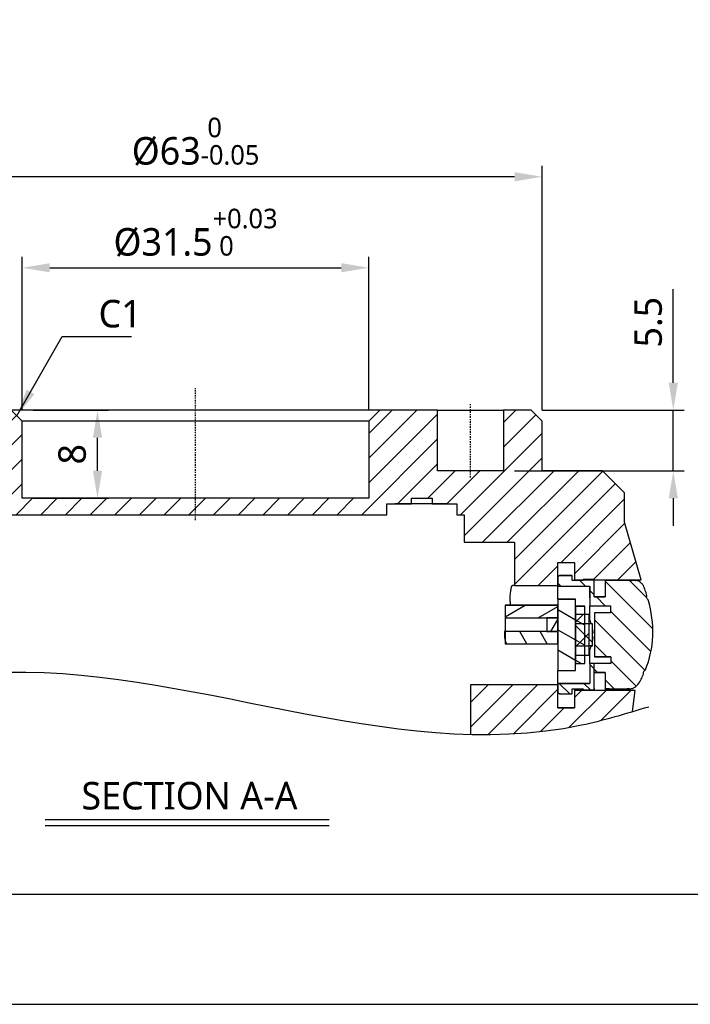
# Model space of a CAD drawing. Header units: millimetres. Extents: x 0 to 4378, y 0 to 2376.
# Tile 269 of 324: x 3489 to 3550, y 0 to 89. Entities that reach past the tile are written whole.
import ezdxf
from ezdxf.enums import TextEntityAlignment as Align

# ---------------------------------------------------------------- set-up
doc = ezdxf.new("R2010")
doc.units = ezdxf.units.MM
doc.header["$LTSCALE"] = 0.2
doc.linetypes.add('CENTER2', pattern=[1.125, 0.75, -0.125, 0.125, -0.125])
for name, color, linetype in [('02_Center Line', 1, 'CENTER2'), ('05_Section Line', 3, 'Continuous'), ('12_Before Rev.Num.', 5, 'Continuous')]:
    doc.layers.add(name, color=color, linetype=linetype)
doc.styles.add('Rainbow-2.5 Style', font='malgunsl.ttf')
doc.dimstyles.new('Rainbow-2.5 Style$0', dxfattribs={"dimtxt": 2.5, "dimasz": 2.5, "dimexe": 1, "dimexo": 1, "dimgap": 1, "dimtad": 1, "dimdsep": 46, "dimtxsty": 'Rainbow-2.5 Style', "dimcen": 0, "dimclrd": 251, "dimclre": 251, "dimclrt": 7, "dimazin": 3, "dimtp": 0.1, "dimtm": 0.1, "dimtfac": 0.61, "dimtmove": 0, "dimatfit": 3, "dimfxl": 1, "dimlwd": -1, "dimlwe": -1, "dimarcsym": 1})
doc.dimstyles.new('Rainbow-2.5 Style$7', dxfattribs={"dimtxt": 2.5, "dimasz": 2.5, "dimexe": 1, "dimexo": 1, "dimgap": 1, "dimtad": 1, "dimdsep": 46, "dimtxsty": 'Rainbow-2.5 Style', "dimcen": 0, "dimclrd": 251, "dimclre": 251, "dimclrt": 7, "dimazin": 3, "dimtp": 0.1, "dimtm": 0.1, "dimtfac": 0.71, "dimtmove": 0, "dimatfit": 3, "dimfxl": 1, "dimlwd": -1, "dimlwe": -1, "dimarcsym": 1})
pattern_1 = [(45, (-135.975, -57.496), (-1.122532, 1.122532), [])]
pattern_2 = [(150.0002, (-135.975, -57.496), (-0.793744, -1.374819), [])]
pattern_3 = [(135.0002, (-135.975, -57.496), (-1.122528, -1.122536), [])]

# ---------------------------------------------------------------- blocks, each defined once
blk = doc.blocks.new('Blk$I43J4-5N2301D')
at = {"layer": '05_Section Line'}
h = blk.add_hatch(dxfattribs=at)
h.set_pattern_fill('ANSI31', color=256, scale=12.7, style=0)
h.set_pattern_definition(pattern_1)
edge = h.paths.add_edge_path()
edge.add_spline(control_points=[(-39, -12.16), (-39.005, -12.242), (-39.001, -12.324), (-38.972, -12.493), (-38.947, -12.578), (-38.858, -12.774), (-38.786, -12.88), (-38.605, -13.058), (-38.498, -13.13), (-38.262, -13.229), (-38.135, -13.254), (-38.007, -13.254)], knot_values=[-0.165928, -0.165928, -0.165928, -0.165928, -0.141276, -0.141276, -0.114739, -0.114739, -0.076747, -0.076747, -0.03851, -0.03851, 0, 0, 0, 0], degree=3, periodic=0)
edge.add_line((-38.007, -13.254), (-38.007, -13.254))
edge.add_line((-38.007, -13.254), (-32, -13.254))
edge.add_line((-32, -13.254), (-32, -14.292))
edge.add_line((-32, -14.292), (-32, -15.343))
edge.add_line((-32, -15.343), (-32, -15.631))
edge.add_line((-32, -15.631), (-32, -15.662))
edge.add_line((-32, -15.662), (-30.5, -15.662))
edge.add_line((-30.5, -15.662), (-30.5, -14.39))
edge.add_line((-30.5, -14.39), (-30.5, -11.5))
edge.add_line((-30.5, -11.5), (17.387, -11.5))
edge.add_line((17.387, -11.5), (17.387, -10.5))
edge.add_line((17.387, -10.5), (18.116, -10.5))
edge.add_line((18.116, -10.5), (19.616, -10.5))
edge.add_line((19.616, -10.5), (19.616, -10))
edge.add_line((19.616, -10), (21.51, -10))
edge.add_line((21.51, -10), (21.51, -10.5))
edge.add_line((21.51, -10.5), (22.932, -10.5))
edge.add_line((22.932, -10.5), (23.738, -10.5))
edge.add_line((23.738, -10.5), (23.738, -11.5))
edge.add_line((23.738, -11.5), (24.422, -11.5))
edge.add_line((24.422, -11.5), (24.422, -14))
edge.add_line((24.422, -14), (29, -14))
edge.add_line((29, -14), (29, -17.92))
edge.add_line((29, -17.92), (32.938, -17.92))
edge.add_line((32.938, -17.92), (32.938, -17.223))
edge.add_line((32.938, -17.223), (32.938, -15.82))
edge.add_line((32.938, -15.82), (34.439, -15.82))
edge.add_line((34.439, -15.82), (34.439, -17.42))
edge.add_line((34.439, -17.42), (35.239, -17.42))
edge.add_line((35.239, -17.42), (36.239, -17.42))
edge.add_line((36.239, -17.42), (40.503, -17.42))
edge.add_line((40.503, -17.42), (39, -12.159))
edge.add_line((39, -12.159), (39, -9.5))
edge.add_line((39, -9.5), (37, -7.5))
edge.add_line((37, -7.5), (31.475, -7.5))
edge.add_line((31.475, -7.5), (31.475, -3))
edge.add_line((31.475, -3), (30.475, -2))
edge.add_line((30.475, -2), (28, -2))
edge.add_line((28, -2), (28, -7.5))
edge.add_line((28, -7.5), (22, -7.5))
edge.add_line((22, -7.5), (22, -2))
edge.add_line((22, -2), (16.765, -2))
edge.add_line((16.765, -2), (15.765, -3))
edge.add_line((15.765, -3), (15.765, -10))
edge.add_line((15.765, -10), (-15.765, -10))
edge.add_line((-15.765, -10), (-15.765, -3))
edge.add_line((-15.765, -3), (-16.765, -2))
edge.add_line((-16.765, -2), (-30.475, -2))
edge.add_line((-30.475, -2), (-31.475, -3))
edge.add_line((-31.475, -3), (-31.475, -7.5))
edge.add_line((-31.475, -7.5), (-37, -7.5))
edge.add_line((-37, -7.5), (-39, -9.5))
edge.add_line((-39, -9.5), (-39, -12.16))
h = blk.add_hatch(dxfattribs=at)
h.set_pattern_fill('ANSI31', color=256, scale=12.7, angle=90.00021, style=0)
h.set_pattern_definition(pattern_3)
edge = h.paths.add_edge_path()
edge.add_line((35.838, -25.014), (35.837, -26.813))
edge.add_line((35.837, -26.813), (32.938, -26.813))
edge.add_line((32.938, -26.813), (32.938, -26.962))
edge.add_line((32.938, -26.962), (32.938, -27.564))
edge.add_spline(control_points=[(32.938, -27.564), (32.938, -27.583), (32.94, -27.602), (32.946, -27.637), (32.951, -27.653), (32.966, -27.686), (32.977, -27.702), (33.007, -27.73), (33.025, -27.741), (33.074, -27.76), (33.107, -27.764), (33.138, -27.764)], knot_values=[-0.032407, -0.032407, -0.032407, -0.032407, -0.026742, -0.026742, -0.021754, -0.021754, -0.015844, -0.015844, -0.009442, -0.009442, -0.000005, -0.000005, -0.000005, -0.000005], degree=3, periodic=0)
edge.add_line((33.138, -27.764), (34.238, -27.764))
edge.add_line((34.238, -27.764), (34.238, -27.314))
edge.add_line((34.238, -27.314), (34.239, -27.314))
edge.add_spline(control_points=[(34.239, -27.314), (34.405, -27.314), (34.572, -27.314), (34.905, -27.314), (35.072, -27.314), (35.239, -27.314)], knot_values=[-0.100001, -0.100001, -0.100001, -0.100001, -0.05, -0.05, 0, 0, 0, 0], degree=3, periodic=0)
edge.add_line((35.239, -27.314), (35.239, -27.406))
edge.add_line((35.239, -27.406), (36.238, -27.406))
edge.add_line((36.238, -27.406), (36.238, -25.814))
edge.add_line((36.238, -25.814), (37.239, -25.814))
edge.add_line((37.239, -25.814), (37.239, -27.314))
edge.add_spline(control_points=[(37.239, -27.314), (37.306, -27.314), (37.373, -27.314), (37.506, -27.314), (37.573, -27.314), (37.639, -27.314)], knot_values=[-0.04, -0.04, -0.04, -0.04, -0.02, -0.02, 0, 0, 0, 0], degree=3, periodic=0)
edge.add_line((37.639, -27.314), (39.473, -27.314))
edge.add_spline(control_points=[(39.473, -27.314), (39.529, -27.314), (39.587, -27.306), (39.701, -27.278), (39.76, -27.257), (39.891, -27.197), (39.96, -27.154), (40.014, -27.104)], knot_values=[-0.052857, -0.052857, -0.052857, -0.052857, -0.038047, -0.038047, -0.021994, -0.021994, -0.000002, -0.000002, -0.000002, -0.000002], degree=3, periodic=0)
edge.add_line((40.014, -27.104), (40.246, -26.894))
edge.add_spline(control_points=[(40.246, -26.894), (40.333, -26.746), (40.416, -26.595), (40.574, -26.295), (40.648, -26.145), (40.719, -25.993)], knot_values=[-0.102533, -0.102533, -0.102533, -0.102533, -0.050875, -0.050875, -0.000663, -0.000663, -0.000663, -0.000663], degree=3, periodic=0)
edge.add_spline(control_points=[(40.719, -25.993), (40.711, -25.963), (40.707, -25.933), (40.707, -25.869), (40.712, -25.836), (40.734, -25.76), (40.756, -25.718), (40.815, -25.645), (40.851, -25.614), (40.892, -25.592)], knot_values=[-0.047185, -0.047185, -0.047185, -0.047185, -0.037999, -0.037999, -0.028145, -0.028145, -0.014083, -0.014083, -0.000069, -0.000069, -0.000069, -0.000069], degree=3, periodic=0)
edge.add_spline(control_points=[(40.892, -25.592), (41.297, -24.605), (41.524, -23.578), (41.614, -21.4), (41.458, -20.302), (41.156, -19.231)], knot_values=[-0.654243, -0.654243, -0.654243, -0.654243, -0.334104, -0.334104, -0.000372, -0.000372, -0.000372, -0.000372], degree=3, periodic=0)
edge.add_spline(control_points=[(41.156, -19.231), (41.127, -19.216), (41.101, -19.195), (41.054, -19.144), (41.034, -19.113), (41.007, -19.041), (41.002, -19.002), (41.005, -18.916), (41.016, -18.871), (41.035, -18.828)], knot_values=[-0.046895, -0.046895, -0.046895, -0.046895, -0.036927, -0.036927, -0.025883, -0.025883, -0.013933, -0.013933, -0.000032, -0.000032, -0.000032, -0.000032], degree=3, periodic=0)
edge.add_spline(control_points=[(41.035, -18.828), (40.988, -18.678), (40.937, -18.529), (40.831, -18.23), (40.774, -18.08), (40.715, -17.931)], knot_values=[-0.095586, -0.095586, -0.095586, -0.095586, -0.048351, -0.048351, -0.00032, -0.00032, -0.00032, -0.00032], degree=3, periodic=0)
edge.add_spline(control_points=[(40.715, -17.931), (40.682, -17.893), (40.648, -17.854), (40.612, -17.812), (40.609, -17.809), (40.606, -17.806)], knot_values=[-0.030625, -0.030625, -0.030625, -0.030625, -0.015312, -0.015312, -0.013993, -0.013993, -0.013993, -0.013993], degree=3, periodic=0)
edge.add_spline(control_points=[(40.606, -17.806), (40.576, -17.771), (40.546, -17.737), (40.516, -17.702)], knot_values=[-0.013993, -0.013993, -0.013993, -0.013993, -0.000281, -0.000281, -0.000281, -0.000281], degree=3, periodic=0)
edge.add_spline(control_points=[(40.516, -17.702), (40.479, -17.659), (40.433, -17.621), (40.335, -17.556), (40.28, -17.529), (40.188, -17.497), (40.151, -17.488), (40.113, -17.481)], knot_values=[-0.056004, -0.056004, -0.056004, -0.056004, -0.038711, -0.038711, -0.02079, -0.02079, -0.00954, -0.00954, -0.00954, -0.00954], degree=3, periodic=0)
edge.add_spline(control_points=[(40.113, -17.481), (40.082, -17.476), (40.05, -17.473), (40.018, -17.473)], knot_values=[-0.009565, -0.009565, -0.009565, -0.009565, 0, 0, 0, 0], degree=3, periodic=0)
edge.add_line((40.018, -17.473), (37.639, -17.473))
edge.add_line((37.639, -17.473), (37.239, -17.473))
edge.add_line((37.239, -17.473), (37.239, -18.963))
edge.add_line((37.239, -18.963), (36.239, -18.964))
edge.add_line((36.239, -18.964), (36.239, -17.42))
edge.add_line((36.239, -17.42), (36.239, -17.372))
edge.add_line((36.239, -17.372), (35.239, -17.372))
edge.add_line((35.239, -17.372), (35.239, -17.42))
edge.add_line((35.239, -17.42), (35.239, -17.475))
edge.add_spline(control_points=[(35.239, -17.475), (35.072, -17.475), (34.905, -17.475), (34.572, -17.475), (34.405, -17.475), (34.239, -17.473)], knot_values=[-0.100001, -0.100001, -0.100001, -0.100001, -0.05, -0.05, 0, 0, 0, 0], degree=3, periodic=0)
edge.add_line((34.239, -17.473), (34.238, -17.473))
edge.add_line((34.238, -17.473), (34.238, -17.022))
edge.add_line((34.238, -17.022), (33.138, -17.022))
edge.add_spline(control_points=[(33.138, -17.022), (33.119, -17.022), (33.1, -17.023), (33.066, -17.03), (33.05, -17.035), (33.017, -17.05), (33.001, -17.061), (32.972, -17.091), (32.961, -17.109), (32.942, -17.159), (32.938, -17.191), (32.938, -17.223)], knot_values=[-0.032491, -0.032491, -0.032491, -0.032491, -0.026847, -0.026847, -0.021873, -0.021873, -0.015946, -0.015946, -0.009512, -0.009512, 0, 0, 0, 0], degree=3, periodic=0)
edge.add_line((32.938, -17.223), (32.938, -17.92))
edge.add_line((32.938, -17.92), (32.938, -17.973))
edge.add_line((32.938, -17.973), (35.838, -17.973))
edge.add_line((35.838, -17.973), (35.838, -19.764))
edge.add_line((35.838, -19.764), (37.734, -19.763))
edge.add_line((37.734, -19.763), (37.735, -20.41))
edge.add_line((37.735, -20.41), (36.279, -20.41))
edge.add_line((36.279, -20.41), (36.279, -24.41))
edge.add_line((36.279, -24.41), (37.737, -24.41))
edge.add_line((37.736, -24.41), (37.737, -25.013))
edge.add_line((37.737, -25.013), (35.838, -25.014))
h = blk.add_hatch(dxfattribs=at)
h.set_pattern_fill('ANSI31', color=256, scale=12.7, angle=105.00025, style=0)
h.set_pattern_definition(pattern_2)
h.paths.add_polyline_path([(34.538, -19.162), (32.938, -19.162), (32.938, -19.712), (32.938, -20.862), (32.938, -22.112), (32.938, -22.112), (32.938, -23.224), (32.938, -25.659), (34.538, -25.659), (34.538, -25.01), (34.538, -23.41), (34.538, -21.41), (34.538, -19.81)])
h = blk.add_hatch(dxfattribs=at)
h.set_pattern_fill('ANSI31', color=256, scale=12.7, angle=-14.99998, style=0)
h.set_pattern_definition([(30, (-135.975, -57.496), (-0.79375, 1.374815), [])])
h.paths.add_polyline_path([(28.138, -20.862), (31.938, -20.862), (32.938, -20.862), (32.938, -19.712), (28.138, -19.712)])
h = blk.add_hatch(dxfattribs=at)
h.set_pattern_fill('ANSI31', color=256, scale=12.7, angle=105.00025, style=0)
h.set_pattern_definition(pattern_2)
h.paths.add_polyline_path([(34.538, -25.01), (35.378, -25.01), (35.378, -24.26), (35.378, -23.41), (35.378, -21.41), (35.378, -20.56), (35.378, -19.81), (34.538, -19.81), (34.538, -21.41), (34.538, -23.41)])
h = blk.add_hatch(dxfattribs=at)
h.set_pattern_fill('ANSI31', color=256, scale=12.7, style=0)
h.set_pattern_definition(pattern_1)
h.paths.add_polyline_path([(34.538, -24.26), (35.378, -24.26), (35.778, -24.26), (35.778, -23.41), (35.778, -21.41), (35.778, -20.56), (35.378, -20.56), (34.538, -20.56), (34.538, -21.41), (34.538, -23.41)])
h = blk.add_hatch(dxfattribs=at)
h.set_pattern_fill('ANSI31', color=256, scale=12.7, angle=14.99998, style=0)
h.set_pattern_definition([(60, (-135.975, -57.496), (-1.374815, 0.79375), [])])
h.paths.add_polyline_path([(32.938, -20.862), (31.938, -20.862), (31.938, -20.862), (31.938, -22.112), (32.938, -22.112)])
h = blk.add_hatch(dxfattribs=at)
h.set_pattern_fill('ANSI31', color=256, scale=12.7, angle=90.00021, style=0)
h.set_pattern_definition(pattern_3)
h.paths.add_polyline_path([(36.078, -21.41), (35.778, -21.41), (35.378, -21.41), (34.538, -21.41), (34.538, -23.41), (35.378, -23.41), (35.778, -23.41), (36.078, -23.41)])
h = blk.add_hatch(dxfattribs=at)
h.set_pattern_fill('ANSI31', color=256, scale=12.7, angle=75.00018, style=0)
h.set_pattern_definition([(120.0002, (-135.975, -57.496), (-1.374813, -0.793754), [])])
h.paths.add_polyline_path([(28.138, -23.224), (32.938, -23.224), (32.938, -22.112), (28.138, -22.112)])
h = blk.add_hatch(dxfattribs=at)
h.set_pattern_fill('ANSI31', color=256, scale=12.7, style=0)
h.set_pattern_definition(pattern_1)
h.paths.add_polyline_path([(37.548, -29.994), (39.727, -29.36), (39.968, -27.462), (34.439, -27.462), (34.439, -29.034), (32.938, -29.034), (32.938, -27.564), (32.938, -26.962), (25, -26.962), (25, -31.412), (26.471, -31.458), (30.191, -31.302), (33.884, -30.826)])
for p, q in [((-15.75, -3), (-16.75, -2)), ((16.75, -2), (-16.75, -2)), ((16.75, -2), (15.75, -3)), ((22, -2), (16.75, -2)), ((22, -7.5), (22, -2)), ((22, -2), (28, -2)), ((30.5, -2), (28, -2)), ((28, -2), (28, -7.5)), ((31.5, -3), (30.5, -2)), ((-15.75, -10), (-15.75, -3)), ((15.75, -3), (-15.75, -3)), ((15.75, -3), (15.75, -10)), ((31.5, -7.5), (31.5, -3)), ((28, -7.5), (22, -7.5)), ((37, -7.5), (31.5, -7.5)), ((39, -9.5), (37, -7.5)), ((39, -12.159), (39, -9.5)), ((15.75, -10), (-15.75, -10)), ((17.387, -11.5), (17.387, -10.5)), ((17.387, -10.5), (19.616, -10.5)), ((22.932, -10.5), (18.116, -10.5)), ((19.616, -10.5), (19.616, -10)), ((19.616, -10), (21.51, -10)), ((21.51, -10), (21.51, -10.5)), ((21.51, -10.5), (23.738, -10.5)), ((23.738, -10.5), (23.738, -11.5)), ((-30.5, -11.5), (17.387, -11.5)), ((23.738, -11.5), (24.422, -11.5)), ((24.422, -11.5), (24.422, -14)), ((40.503, -17.42), (39, -12.159)), ((24.422, -14), (29, -14)), ((29, -14), (29, -17.92)), ((32.938, -17.92), (32.938, -15.82)), ((32.938, -15.82), (34.439, -15.82)), ((32.938, -15.821), (34.439, -15.821)), ((34.439, -15.82), (34.439, -17.42)), ((32.938, -17.223), (32.938, -17.973)), ((33.138, -17.02), (34.238, -17.02)), ((34.238, -17.473), (34.238, -17.022)), ((34.238, -17.022), (34.238, -17.022)), ((34.239, -17.473), (34.239, -17.468)), ((35.239, -17.468), (34.239, -17.468)), ((34.239, -17.473), (34.239, -17.473)), ((35.239, -17.473), (34.239, -17.473)), ((34.439, -17.42), (40.503, -17.42)), ((34.439, -17.42), (34.439, -17.42)), ((35.239, -17.372), (35.239, -17.475)), ((36.239, -18.964), (36.239, -17.372)), ((37.639, -17.469), (37.239, -17.469)), ((37.639, -17.473), (37.239, -17.473)), ((37.239, -17.473), (37.239, -18.963)), ((37.239, -17.473), (37.239, -17.473)), ((37.639, -17.473), (37.239, -17.473)), ((39.577, -17.469), (37.639, -17.469)), ((40.018, -17.473), (37.639, -17.473)), ((39.976, -17.473), (37.639, -17.473)), ((29, -17.92), (28.806, -17.92)), ((29, -17.92), (32.938, -17.92)), ((32.938, -17.974), (32.938, -17.973)), ((32.938, -19.162), (32.938, -17.974)), ((32.938, -17.983), (35.838, -17.983)), ((35.838, -17.973), (35.838, -19.764)), ((28.592, -19.42), (28.592, -19.712)), ((34.538, -19.162), (32.938, -19.162)), ((32.938, -19.162), (32.938, -25.659)), ((32.938, -19.162), (32.938, -19.162)), ((32.938, -19.162), (34.538, -19.162)), ((34.538, -25.659), (34.538, -19.162)), ((34.538, -19.162), (34.538, -19.162)), ((36.239, -18.959), (37.239, -18.959)), ((37.239, -18.963), (36.239, -18.964)), ((32.938, -19.712), (28.138, -19.712)), ((28.138, -19.712), (28.138, -20.862)), ((28.138, -19.712), (32.938, -19.712)), ((28.138, -19.712), (28.138, -19.712)), ((32.938, -20.862), (32.938, -19.712)), ((35.378, -19.81), (34.538, -19.81)), ((34.538, -19.81), (34.538, -25.01)), ((34.538, -19.81), (35.378, -19.81)), ((35.778, -20.56), (34.538, -20.56)), ((34.538, -20.56), (34.538, -24.26)), ((35.378, -25.01), (35.378, -19.81)), ((35.378, -19.81), (35.378, -19.81)), ((35.778, -24.26), (35.778, -20.56)), ((35.845, -19.764), (37.734, -19.763)), ((35.845, -19.773), (37.734, -19.773)), ((37.735, -20.41), (36.279, -20.41)), ((36.279, -20.41), (36.279, -24.41)), ((37.735, -20.41), (36.279, -20.41)), ((37.734, -19.763), (37.735, -20.41)), ((28.138, -20.862), (28.138, -22.112)), ((28.138, -20.862), (32.938, -20.862)), ((32.938, -20.862), (31.938, -20.862)), ((31.938, -20.862), (31.938, -22.112)), ((32.938, -22.112), (32.938, -20.862)), ((36.078, -21.41), (34.538, -21.41)), ((34.538, -21.41), (34.538, -23.41)), ((36.078, -21.41), (35.778, -21.41)), ((36.078, -23.41), (36.078, -21.41)), ((32.938, -22.112), (28.138, -22.112)), ((28.138, -22.112), (28.138, -23.224)), ((28.138, -22.112), (28.138, -22.112)), ((31.938, -22.112), (32.938, -22.112)), ((32.938, -23.224), (32.938, -22.112)), ((28.138, -23.224), (32.938, -23.224)), ((28.138, -23.237), (28.138, -23.224)), ((28.138, -23.237), (32.938, -23.237)), ((34.538, -23.41), (36.078, -23.41)), ((36.078, -23.41), (35.778, -23.41)), ((34.538, -24.26), (35.778, -24.26)), ((34.538, -25.01), (35.378, -25.01)), ((35.838, -25.014), (35.837, -26.813)), ((37.737, -25.013), (35.838, -25.014)), ((36.279, -24.41), (37.736, -24.41)), ((37.736, -24.41), (36.279, -24.41)), ((37.736, -24.41), (37.737, -25.013)), ((32.938, -26.812), (32.938, -25.659)), ((32.938, -25.659), (34.538, -25.659)), ((36.238, -27.406), (36.238, -25.814)), ((36.238, -25.814), (37.239, -25.814)), ((36.238, -25.814), (36.238, -25.814)), ((37.239, -25.814), (36.238, -25.814)), ((37.239, -25.814), (37.239, -27.314)), ((32.938, -26.813), (32.938, -26.812)), ((32.938, -26.812), (32.938, -26.812)), ((32.938, -26.812), (32.938, -26.812)), ((32.938, -26.812), (35.837, -26.812)), ((32.938, -26.812), (35.837, -26.812)), ((35.837, -26.813), (32.938, -26.813)), ((32.938, -26.813), (32.938, -27.564)), ((32.938, -26.962), (25, -26.962)), ((25, -26.962), (25, -31.442)), ((32.938, -29.034), (32.938, -26.962)), ((34.238, -27.764), (34.238, -27.314)), ((35.239, -27.33), (34.239, -27.33)), ((39.968, -27.462), (34.439, -27.462)), ((34.439, -27.462), (34.439, -29.034)), ((35.239, -27.314), (35.239, -27.406)), ((35.239, -27.406), (36.238, -27.406)), ((35.239, -27.406), (35.239, -27.424)), ((35.239, -27.424), (36.238, -27.424)), ((37.239, -27.317), (37.239, -27.318)), ((37.239, -27.33), (37.239, -27.317)), ((37.639, -27.317), (37.239, -27.317)), ((37.639, -27.33), (37.239, -27.33)), ((37.639, -27.314), (39.473, -27.314)), ((39.115, -27.33), (37.639, -27.33)), ((39.725, -29.374), (39.968, -27.462)), ((34.439, -29.034), (32.938, -29.034)), ((32.938, -29.034), (34.439, -29.034))]:
    blk.add_line(p, q)
for centre, radius, start, end in [((35.043, -21.259), 0.8, 60.82744, 65.24648), ((32.938, -22.412), 3.2, 18.23638, 27.43924), ((32.938, -22.412), 3.2, 332.56076, 341.81644), ((35.043, -23.565), 0.8, 294.75352, 299.5521)]:
    blk.add_arc(centre, radius, start, end)
for centre, major_axis, ratio, start_param, end_param in [((32.947, -22.414), (-0.896, -3.07), 0.99587, 1.949846, 2.041879), ((32.947, -22.511), (3.186, 0.279), 0.025438, 6.094974, 6.187007), ((32.947, -22.313), (3.186, -0.279), 0.025438, 0.096179, 0.188212), ((32.947, -22.409), (0.896, -3.07), 0.99587, 1.099714, 1.191747)]:
    blk.add_ellipse(centre, major_axis=major_axis, ratio=ratio, start_param=start_param, end_param=end_param)
for points, knots in [([(32.938, -17.186), (32.938, -17.185), (32.938, -17.183), (32.939, -17.175), (32.94, -17.169), (32.942, -17.149), (32.945, -17.136), (32.954, -17.11), (32.96, -17.098), (32.975, -17.075), (32.985, -17.065), (33.006, -17.048), (33.017, -17.041), (33.055, -17.025), (33.083, -17.02), (33.12, -17.019), (33.129, -17.019), (33.138, -17.02)], [0.61186713, 0.61186713, 0.61186713, 0.61186713, 0.61270134, 0.61270134, 0.61482287, 0.61482287, 0.61901681, 0.61901681, 0.62321258, 0.62321258, 0.62742114, 0.62742114, 0.63162546, 0.63162546, 0.64011759, 0.64011759, 0.64296372, 0.64296372, 0.64296372, 0.64296372]), ([(33.138, -17.022), (33.119, -17.022), (33.1, -17.023), (33.066, -17.03), (33.05, -17.035), (33.017, -17.05), (33.001, -17.061), (32.972, -17.091), (32.961, -17.109), (32.942, -17.159), (32.938, -17.191), (32.938, -17.223)], [-0.03249126, -0.03249126, -0.03249126, -0.03249126, -0.02684749, -0.02684749, -0.02187285, -0.02187285, -0.01594617, -0.01594617, -0.00951233, -0.00951233, 0, 0, 0, 0]), ([(33.126, -17.021), (33.126, -17.021), (33.126, -17.021), (33.129, -17.021), (33.132, -17.021), (33.137, -17.021), (33.137, -17.021), (33.138, -17.021), (33.138, -17.021), (33.138, -17.021), (33.138, -17.021), (33.138, -17.021)], [0.04220155, 0.04220155, 0.04220155, 0.04220155, 0.05862875, 0.05862875, 0.08152772, 0.08152772, 0.0836742, 0.0836742, 0.0844374, 0.0844374, 0.08477506, 0.08477506, 0.08477506, 0.08477506]), ([(33.138, -17.022), (33.138, -17.02), (33.138, -17.022), (33.138, -17.022), (33.138, -17.022), (33.138, -17.022)], [52.79727, 52.79727, 52.79727, 52.79727, 54.427098, 54.427098, 55.664515, 55.664515, 55.664515, 55.664515]), ([(34.238, -17.022), (34.055, -17.022), (33.872, -17.022), (33.505, -17.022), (33.322, -17.022), (33.138, -17.022)], [-0.1100337, -0.1100337, -0.1100337, -0.1100337, -0.0550172, -0.0550172, 0, 0, 0, 0]), ([(35.239, -17.475), (35.072, -17.475), (34.905, -17.475), (34.572, -17.475), (34.405, -17.475), (34.239, -17.473)], [-0.1000007, -0.1000007, -0.1000007, -0.1000007, -0.0500004, -0.0500004, 0, 0, 0, 0]), ([(36.238, -17.372), (36.072, -17.372), (35.905, -17.372), (35.572, -17.372), (35.405, -17.372), (35.239, -17.372)], [-0.09996152, -0.09996152, -0.09996152, -0.09996152, -0.04998969, -0.04998969, 0, 0, 0, 0]), ([(39.929, -17.473), (39.948, -17.451), (39.968, -17.436), (40.014, -17.418), (40.03, -17.421), (40.06, -17.42)], [-0.1153698, -0.1153698, -0.1153698, -0.1153698, -0.0605125, -0.0605125, -0.000004, -0.000004, -0.000004, -0.000004]), ([(40.516, -17.702), (40.479, -17.659), (40.433, -17.621), (40.335, -17.556), (40.28, -17.529), (40.188, -17.497), (40.151, -17.488), (40.113, -17.481)], [-0.05600424, -0.05600424, -0.05600424, -0.05600424, -0.03871135, -0.03871135, -0.02078998, -0.02078998, -0.00953984, -0.00953984, -0.00953984, -0.00953984]), ([(40.715, -17.931), (40.682, -17.893), (40.648, -17.854), (40.612, -17.812), (40.609, -17.809), (40.606, -17.806)], [-0.03062502, -0.03062502, -0.03062502, -0.03062502, -0.01531212, -0.01531212, -0.01399315, -0.01399315, -0.01399315, -0.01399315]), ([(28.592, -19.42), (28.592, -19.232), (28.598, -19.031), (28.623, -18.663), (28.642, -18.495), (28.683, -18.228), (28.708, -18.112), (28.758, -17.958), (28.784, -17.92), (28.806, -17.92)], [0, 0, 0, 0, 0.0565082, 0.0565082, 0.1130165, 0.1130165, 0.1700662, 0.1700662, 0.2271159, 0.2271159, 0.2271159, 0.2271159]), ([(32.938, -17.973), (33.421, -17.973), (33.905, -17.973), (34.871, -17.973), (35.354, -17.973), (35.838, -17.973)], [-0.2899503, -0.2899503, -0.2899503, -0.2899503, -0.1449752, -0.1449752, 0, 0, 0, 0]), ([(35.838, -19.052), (35.838, -19.025), (35.838, -18.658), (35.838, -18.2), (35.838, -18.006), (35.838, -17.977), (35.838, -17.973)], [-4.50383, -4.50383, -4.50383, -4.50383, -4.384694, -2.80483, -1.752031, -1.505227, -1.505227, -1.505227, -1.505227]), ([(41.035, -18.828), (40.988, -18.678), (40.937, -18.529), (40.831, -18.23), (40.774, -18.08), (40.715, -17.931)], [-0.09558642, -0.09558642, -0.09558642, -0.09558642, -0.0483511, -0.0483511, -0.00031961, -0.00031961, -0.00031961, -0.00031961]), ([(40.892, -25.592), (41.297, -24.605), (41.524, -23.578), (41.614, -21.4), (41.458, -20.302), (41.156, -19.231)], [-0.6542431, -0.6542431, -0.6542431, -0.6542431, -0.3341039, -0.3341039, -0.0003718, -0.0003718, -0.0003718, -0.0003718]), ([(41.156, -19.231), (41.127, -19.216), (41.101, -19.195), (41.054, -19.144), (41.034, -19.113), (41.007, -19.041), (41.002, -19.002), (41.005, -18.916), (41.016, -18.871), (41.035, -18.828)], [-0.04689466, -0.04689466, -0.04689466, -0.04689466, -0.03692697, -0.03692697, -0.02588298, -0.02588298, -0.01393344, -0.01393344, -0.00003214, -0.00003214, -0.00003214, -0.00003214]), ([(35.838, -21.059), (35.838, -20.948), (35.838, -20.49), (35.838, -20.062), (35.838, -19.764)], [-6.927969, -6.927969, -6.927969, -6.927969, -6.579243, -5.470966, -5.470966, -5.470966, -5.470966]), ([(35.845, -21.074), (35.845, -20.971), (35.845, -20.872), (35.845, -20.779), (35.845, -20.548), (35.845, -20.348), (35.845, -20.183), (35.845, -20.035), (35.845, -19.92), (35.845, -19.859), (35.845, -19.835), (35.845, -19.817), (35.845, -19.803), (35.845, -19.79), (35.845, -19.78), (35.845, -19.773)], [12.462581, 12.462581, 12.462581, 12.462581, 12.860059, 12.860059, 12.860059, 13.850143, 13.850143, 13.850143, 14.738969, 14.738969, 14.738969, 15.097935, 15.097935, 15.097935, 15.447378, 15.447378, 15.447378, 15.447378]), ([(37.734, -19.774), (37.734, -19.783), (37.734, -19.797), (37.735, -19.848), (37.735, -19.912), (37.735, -20.208), (37.735, -20.297), (37.735, -20.41)], [0.1553091, 0.1553091, 0.1553091, 0.1553091, 0.2026631, 0.2026631, 0.2669307, 0.2669307, 0.285653, 0.285653, 0.285653, 0.285653]), ([(28.109, -22.412), (28.109, -22.313), (28.114, -22.207), (28.128, -22.073), (28.133, -22.036), (28.138, -22.001)], [0, 0, 0, 0, 0.02970278, 0.02970278, 0.04141487, 0.04141487, 0.04141487, 0.04141487]), ([(36.119, -22.107), (36.121, -22.124), (36.122, -22.143), (36.124, -22.176), (36.124, -22.191), (36.124, -22.215), (36.124, -22.225), (36.122, -22.237), (36.12, -22.24), (36.119, -22.241)], [0, 0, 0, 0, 0.0051662, 0.0051662, 0.0103324, 0.0103324, 0.01550254, 0.01550254, 0.01997413, 0.01997413, 0.01997413, 0.01997413]), ([(28.138, -22.822), (28.133, -22.787), (28.128, -22.749), (28.114, -22.615), (28.109, -22.51), (28.109, -22.412)], [0.43674016, 0.43674016, 0.43674016, 0.43674016, 0.448652, 0.448652, 0.47813766, 0.47813766, 0.47813766, 0.47813766]), ([(36.119, -22.583), (36.121, -22.583), (36.122, -22.587), (36.124, -22.602), (36.124, -22.613), (36.124, -22.638), (36.124, -22.654), (36.122, -22.685), (36.12, -22.701), (36.119, -22.716)], [0, 0, 0, 0, 0.0051662, 0.0051662, 0.0103324, 0.0103324, 0.01550254, 0.01550254, 0.01997413, 0.01997413, 0.01997413, 0.01997413]), ([(35.846, -25.014), (35.847, -25), (35.847, -24.899), (35.847, -24.715), (35.847, -24.539), (35.846, -24.282), (35.846, -23.977), (35.846, -23.903), (35.846, -23.826), (35.846, -23.747)], [6.43038, 6.43038, 6.43038, 6.43038, 7.764247, 7.764247, 7.764247, 9.037059, 9.037059, 9.037059, 9.346457, 9.346457, 9.346457, 9.346457]), ([(37.736, -24.41), (37.736, -24.426), (37.736, -24.441), (37.737, -24.669), (37.737, -24.787), (37.737, -24.952), (37.737, -25.004), (37.737, -25.014)], [0.4945593, 0.4945593, 0.4945593, 0.4945593, 0.4998181, 0.4998181, 0.5754639, 0.5754639, 0.6746877, 0.6746877, 0.6746877, 0.6746877]), ([(40.719, -25.993), (40.711, -25.963), (40.707, -25.933), (40.707, -25.869), (40.712, -25.836), (40.734, -25.76), (40.756, -25.718), (40.815, -25.645), (40.851, -25.614), (40.892, -25.592)], [-0.04718505, -0.04718505, -0.04718505, -0.04718505, -0.03799867, -0.03799867, -0.02814539, -0.02814539, -0.01408299, -0.01408299, -0.00006881, -0.00006881, -0.00006881, -0.00006881]), ([(40.246, -26.894), (40.333, -26.746), (40.416, -26.595), (40.574, -26.295), (40.648, -26.145), (40.719, -25.993)], [-0.1025326, -0.1025326, -0.1025326, -0.1025326, -0.0508754, -0.0508754, -0.0006627, -0.0006627, -0.0006627, -0.0006627]), ([(32.938, -27.564), (32.938, -27.583), (32.94, -27.602), (32.946, -27.637), (32.951, -27.653), (32.966, -27.686), (32.977, -27.702), (33.007, -27.73), (33.025, -27.741), (33.074, -27.76), (33.107, -27.764), (33.138, -27.764)], [-0.03240698, -0.03240698, -0.03240698, -0.03240698, -0.02674182, -0.02674182, -0.02175395, -0.02175395, -0.01584413, -0.01584413, -0.00944161, -0.00944161, -0.00000525, -0.00000525, -0.00000525, -0.00000525]), ([(33.138, -27.765), (33.117, -27.766), (33.096, -27.765), (33.06, -27.759), (33.043, -27.755), (33.018, -27.744), (33.009, -27.738), (32.986, -27.722), (32.974, -27.708), (32.956, -27.68), (32.95, -27.664), (32.943, -27.64), (32.941, -27.63), (32.94, -27.616), (32.939, -27.612), (32.938, -27.604), (32.938, -27.601), (32.938, -27.598)], [0, 0, 0, 0, 0.00642994, 0.00642994, 0.01174675, 0.01174675, 0.01530658, 0.01530658, 0.0210175, 0.0210175, 0.02629313, 0.02629313, 0.02949639, 0.02949639, 0.03106384, 0.03106384, 0.03242998, 0.03242998, 0.03242998, 0.03242998]), ([(34.239, -27.314), (34.405, -27.314), (34.572, -27.314), (34.905, -27.314), (35.072, -27.314), (35.239, -27.314)], [-0.1000007, -0.1000007, -0.1000007, -0.1000007, -0.0500004, -0.0500004, 0, 0, 0, 0]), ([(34.239, -27.331), (34.239, -27.331), (34.239, -27.33), (34.239, -27.33), (34.239, -27.327), (34.239, -27.318), (34.239, -27.315), (34.239, -27.314), (34.239, -27.314)], [98.829574, 98.829574, 98.829574, 98.829574, 98.956851, 98.956851, 98.956851, 101.569983, 101.569983, 104.200115, 104.200115, 104.200115, 104.200115]), ([(34.439, -27.33), (34.439, -27.334), (34.439, -27.338), (34.439, -27.415), (34.439, -27.456), (34.439, -27.462)], [-0.1061551, -0.1061551, -0.1061551, -0.1061551, -0.1009504, -0.1009504, -0.0000664, -0.0000664, -0.0000664, -0.0000664]), ([(34.439, -27.462), (34.439, -27.501), (34.439, -27.54), (34.439, -27.81), (34.439, -28.018), (34.439, -28.278), (34.439, -28.351), (34.439, -28.538), (34.439, -28.639), (34.439, -28.817), (34.439, -28.89), (34.439, -28.988), (34.439, -29.017), (34.439, -29.031), (34.439, -29.033), (34.439, -29.034)], [0.1668759, 0.1668759, 0.1668759, 0.1668759, 0.1721665, 0.1721665, 0.2045371, 0.2045371, 0.2187008, 0.2187008, 0.2431072, 0.2431072, 0.2699216, 0.2699216, 0.2941741, 0.2941741, 0.2985851, 0.2985851, 0.2985851, 0.2985851]), ([(36.238, -27.287), (36.238, -27.326), (36.238, -27.354), (36.238, -27.394), (36.238, -27.407), (36.238, -27.416)], [0, 0, 0, 0, 0.0591657, 0.0591657, 0.1183326, 0.1183326, 0.1183326, 0.1183326]), ([(37.239, -27.314), (37.306, -27.314), (37.373, -27.314), (37.506, -27.314), (37.573, -27.314), (37.639, -27.314)], [-0.04, -0.04, -0.04, -0.04, -0.02, -0.02, 0, 0, 0, 0]), ([(39.428, -27.314), (39.404, -27.316), (39.369, -27.318), (39.276, -27.306), (39.201, -27.331), (39.115, -27.331)], [-108.157328, -108.157328, -108.157328, -108.157328, -106.754335, -106.754335, -104.877247, -104.877247, -104.877247, -104.877247]), ([(39.473, -27.314), (39.529, -27.314), (39.587, -27.306), (39.701, -27.278), (39.76, -27.257), (39.891, -27.197), (39.96, -27.154), (40.014, -27.104)], [-0.05285666, -0.05285666, -0.05285666, -0.05285666, -0.03804714, -0.03804714, -0.02199435, -0.02199435, -0.00000221, -0.00000221, -0.00000221, -0.00000221]), ([(40.014, -27.104), (40.052, -27.07), (40.089, -27.037), (40.166, -26.967), (40.206, -26.931), (40.246, -26.894)], [-0.0314124, -0.0314124, -0.0314124, -0.0314124, -0.0163179, -0.0163179, -0.00018417, -0.00018417, -0.00018417, -0.00018417]), ([(33.138, -27.764), (33.322, -27.764), (33.505, -27.764), (33.872, -27.764), (34.055, -27.764), (34.238, -27.764)], [-0.1100344, -0.1100344, -0.1100344, -0.1100344, -0.0550172, -0.0550172, -0.0000007, -0.0000007, -0.0000007, -0.0000007]), ([(34.439, -29.034), (34.439, -29.034), (34.439, -29.034), (34.439, -29.034), (34.439, -29.034), (34.439, -29.034)], [0.36385391, 0.36385391, 0.36385391, 0.36385391, 0.38614986, 0.38614986, 0.43172475, 0.43172475, 0.43172475, 0.43172475])]:
    blk.add_open_spline(points, degree=3, knots=knots)
for points in [[(33.134, -17.022), (33.134, -17.022), (33.135, -17.022), (33.138, -17.022)], [(33.138, -17.02), (33.138, -17.02), (33.138, -17.021), (33.138, -17.022)], [(33.138, -17.022), (33.138, -17.022), (33.138, -17.022), (33.138, -17.022)], [(34.439, -17.423), (34.439, -17.428), (34.439, -17.44), (34.439, -17.471)], [(39.577, -17.469), (39.595, -17.469), (39.613, -17.47), (39.63, -17.473)], [(39.976, -17.473), (40.006, -17.473), (40.018, -17.473), (40.018, -17.473)], [(40.113, -17.481), (40.082, -17.476), (40.05, -17.473), (40.018, -17.473)], [(40.278, -17.42), (40.429, -17.42), (40.503, -17.42), (40.503, -17.42)], [(40.606, -17.806), (40.576, -17.771), (40.546, -17.737), (40.516, -17.702)], [(35.838, -17.983), (35.838, -17.978), (35.838, -17.975), (35.838, -17.973)], [(35.838, -17.983), (35.838, -17.983), (35.838, -17.983), (35.838, -17.983)], [(36.239, -18.959), (36.239, -18.959), (36.239, -18.961), (36.239, -18.964)], [(35.845, -19.773), (35.845, -19.768), (35.845, -19.765), (35.845, -19.764)], [(35.838, -25.014), (35.838, -24.634), (35.838, -24.211), (35.838, -23.765)], [(36.238, -25.814), (36.238, -25.568), (36.238, -25.3), (36.238, -25.014)], [(36.238, -27.406), (36.238, -27.405), (36.238, -27.423), (36.238, -27.424)], [(39.48, -27.462), (39.422, -27.455), (39.363, -27.405), (39.307, -27.314)], [(33.138, -27.764), (33.124, -27.764), (33.121, -27.764), (33.121, -27.764)], [(33.138, -27.765), (33.138, -27.765), (33.138, -27.766), (33.138, -27.767)], [(33.138, -27.767), (33.138, -27.767), (33.138, -27.766), (33.138, -27.765)]]:
    blk.add_open_spline(points, degree=3)
at = {"layer": '02_Center Line'}
for p, q in [((0, -12), (0, 0)), ((25, -8.1), (25, -1.4))]:
    blk.add_line(p, q, dxfattribs=at)
at = {"layer": '12_Before Rev.Num.'}
blk.add_spline([(-41.057, -30.753), (-18.791, -25.847), (35.087, -30.592), (41.192, -28.934)], degree=3, dxfattribs=at)
blk = doc.blocks.new('*D121')
at = {"color": 251, "linetype": 'ByBlock', "transparency": 16777216}
for p, q in [((3489.062, 53.969), (3489.062, 67.908)), ((3520.562, 53.969), (3520.562, 67.908)), ((3491.562, 66.908), (3518.062, 66.908))]:
    blk.add_line(p, q, dxfattribs=at)
at = {"color": 251, "transparency": 16777216}
for points in [[(3491.562, 67.325), (3491.562, 66.491), (3489.062, 66.908)], [(3518.062, 67.325), (3518.062, 66.491), (3520.562, 66.908)]]:
    blk.add_solid(points, dxfattribs=at)
at = {"layer": 'Defpoints', "color": 0, "transparency": 16777216}
for p in [(3520.562, 66.908), (3489.062, 52.969), (3520.562, 52.969)]:
    blk.add_point(p, dxfattribs=at)
at = {"color": 7, "transparency": 16777216, "insert": (3504.812, 70.086), "char_height": 2.5, "attachment_point": 5, "style": 'Rainbow-2.5 Style'}
blk.add_mtext('%%c31.5{}{\\H0.71x;\\C3;\\S+0.03^  0;}', dxfattribs=at)
blk = doc.blocks.new('*D122')
at = {"color": 251, "linetype": 'ByBlock', "transparency": 16777216}
for p, q in [((3473.314, 53.969), (3473.314, 76.175)), ((3536.314, 53.969), (3536.314, 76.175)), ((3533.814, 75.175), (3475.814, 75.175))]:
    blk.add_line(p, q, dxfattribs=at)
at = {"color": 251, "transparency": 16777216}
for points in [[(3475.814, 75.591), (3475.814, 74.758), (3473.314, 75.175)], [(3533.814, 75.591), (3533.814, 74.758), (3536.314, 75.175)]]:
    blk.add_solid(points, dxfattribs=at)
at = {"layer": 'Defpoints', "color": 0, "transparency": 16777216}
for p in [(3473.314, 75.175), (3473.314, 52.969), (3536.314, 52.969)]:
    blk.add_point(p, dxfattribs=at)
at = {"color": 7, "transparency": 16777216, "insert": (3504.814, 78.353), "char_height": 2.5, "attachment_point": 5, "style": 'Rainbow-2.5 Style'}
blk.add_mtext('%%c63{}{\\H0.71x;\\C3;\\S 0^ -0.05;}', dxfattribs=at)
blk = doc.blocks.new('*D123')
at = {"color": 251, "linetype": 'ByBlock', "transparency": 16777216}
for p, q in [((3490.062, 53.969), (3496.895, 53.969)), ((3495.895, 48.469), (3495.895, 51.469)), ((3490.062, 45.969), (3496.895, 45.969))]:
    blk.add_line(p, q, dxfattribs=at)
at = {"color": 251, "transparency": 16777216}
for points in [[(3495.479, 51.469), (3496.312, 51.469), (3495.895, 53.969)], [(3495.479, 48.469), (3496.312, 48.469), (3495.895, 45.969)]]:
    blk.add_solid(points, dxfattribs=at)
at = {"layer": 'Defpoints', "color": 0, "transparency": 16777216}
for p in [(3489.062, 53.969), (3495.895, 53.969), (3489.062, 45.969)]:
    blk.add_point(p, dxfattribs=at)
at = {"color": 7, "transparency": 16777216, "insert": (3493.602, 49.969), "char_height": 2.5, "attachment_point": 5, "rotation": 90, "style": 'Rainbow-2.5 Style'}
blk.add_mtext('8', dxfattribs=at)
blk = doc.blocks.new('*D124')
at = {"color": 251, "linetype": 'ByBlock', "transparency": 16777216}
for p, q in [((3548.242, 56.469), (3548.242, 64.961)), ((3536.312, 53.969), (3549.242, 53.969)), ((3548.242, 48.469), (3548.242, 53.969)), ((3533.812, 48.469), (3549.242, 48.469)), ((3548.242, 45.969), (3548.242, 43.469))]:
    blk.add_line(p, q, dxfattribs=at)
at = {"color": 251, "transparency": 16777216}
for points in [[(3547.826, 56.469), (3548.659, 56.469), (3548.242, 53.969)], [(3547.826, 45.969), (3548.659, 45.969), (3548.242, 48.469)]]:
    blk.add_solid(points, dxfattribs=at)
at = {"layer": 'Defpoints', "color": 0, "transparency": 16777216}
for p in [(3535.312, 53.969), (3548.242, 53.969), (3532.812, 48.469)]:
    blk.add_point(p, dxfattribs=at)
at = {"color": 7, "transparency": 16777216, "insert": (3545.971, 61.965), "char_height": 2.5, "attachment_point": 5, "rotation": 90, "style": 'Rainbow-2.5 Style'}
blk.add_mtext('5.5', dxfattribs=at)
blk = doc.blocks.new('A$C04cd0c3c1123')
blk.add_lwpolyline([(0, 0), (420, 0), (420, 297), (0, 297)], close=True)
at = {"layer": '05_Section Line', "linetype": 'Continuous'}
blk.add_lwpolyline([(410, 10), (410, 287), (10, 287), (10, 10)], close=True, dxfattribs=at)
at = {"linetype": 'Continuous', "style": 'Rainbow-2.5 Style'}
for tag, p in [('PART_NAME', (371.5, 54.625)), ('DRAWING_NO', (364.5, 45.875)), ('REV', (401.25, 45.875)), ('제도', (383.75, 37.055)), ('DATE_1', (401.25, 37.055)), ('SCALE', (340, 34.5)), ('MATERIAL', (361, 34.5)), ('검도', (383.75, 30.055)), ('DATE_2', (401.25, 30.055)), ('승인', (383.75, 23.055)), ('DATE_3', (401.25, 23.055)), ('REFERENCE', (361, 20.5)), ('PAGE', (383.75, 16.125))]:
    blk.add_attdef(tag, text='', height=2.5, dxfattribs=at).set_placement(p, align=Align.MIDDLE_CENTER)

msp = doc.modelspace()

# ---------------------------------------------------------------- linework, layer by layer
msp.add_line((3491.141, 16.258), (3516.964, 16.258))
at = {"layer": '05_Section Line', "linetype": 'Continuous'}
msp.add_line((3491.141, 16.79), (3516.964, 16.79), dxfattribs=at)

# ---------------------------------------------------------------- block references
for name, p in [('A$C04cd0c3c1123', (3364, 0)), ('Blk$I43J4-5N2301D', (3504.812, 55.969))]:
    msp.add_blockref(name, p)

# ---------------------------------------------------------------- texts
at = {"char_height": 2.5, "style": 'Rainbow-2.5 Style'}
for s, insert, attachment_point in [('C1', (3495.992, 61.454), 7), ('SECTION A-A', (3504.258, 18.932), 5)]:
    msp.add_mtext(s, dxfattribs=dict(at, insert=insert, attachment_point=attachment_point))

# ---------------------------------------------------------------- dimensions: what is measured, and where the dimension line sits
for base, p1, p2, text, override, picture, middle in [((3473.314, 75.175), (3536.314, 52.969), (3473.314, 52.969), '<>{}{\\H0.71x;\\C3;\\S 0^ -0.05;}', {"dimpost": '%%c<>', "dimtp": 0, "dimtm": 0.05, "dimtdec": 2, "dimtzin": 8}, '*D122', (3504.814, 78.353)), ((3520.562, 66.908), (3489.062, 52.969), (3520.562, 52.969), '<>{}{\\H0.71x;\\C3;\\S+0.03^  0;}', {"dimpost": '%%c<>', "dimtp": 0.03, "dimtm": 0, "dimtdec": 2, "dimtzin": 8}, '*D121', (3504.812, 70.086))]:
    dim = msp.add_linear_dim(base=base, p1=p1, p2=p2, text=text, dimstyle='Rainbow-2.5 Style$0', override=override)
    dim.commit()
    dim.dimension.update_dxf_attribs({"geometry": picture, "text_midpoint": middle})
for base, p1, p2, picture, middle in [((3548.242, 53.969), (3532.812, 48.469), (3535.312, 53.969), '*D124', (3545.971, 61.965)), ((3495.895, 53.969), (3489.062, 45.969), (3489.062, 53.969), '*D123', (3493.602, 49.969))]:
    dim = msp.add_linear_dim(base=base, p1=p1, p2=p2, angle=90, dimstyle='Rainbow-2.5 Style$0')
    dim.commit()
    dim.dimension.update_dxf_attribs({"geometry": picture, "text_midpoint": middle})

# ---------------------------------------------------------------- leaders
at = {"annotation_type": 0, "has_hookline": 1, "hookline_direction": 0, "text_width": 2.988}
msp.add_leader([(3488.562, 53.469), (3492.692, 60.654), (3495.192, 60.654)], dimstyle='Rainbow-2.5 Style$7', override={"dimgap": 0.8, "dimtad": 1}, dxfattribs=at)

doc.saveas('drawing.dxf')
